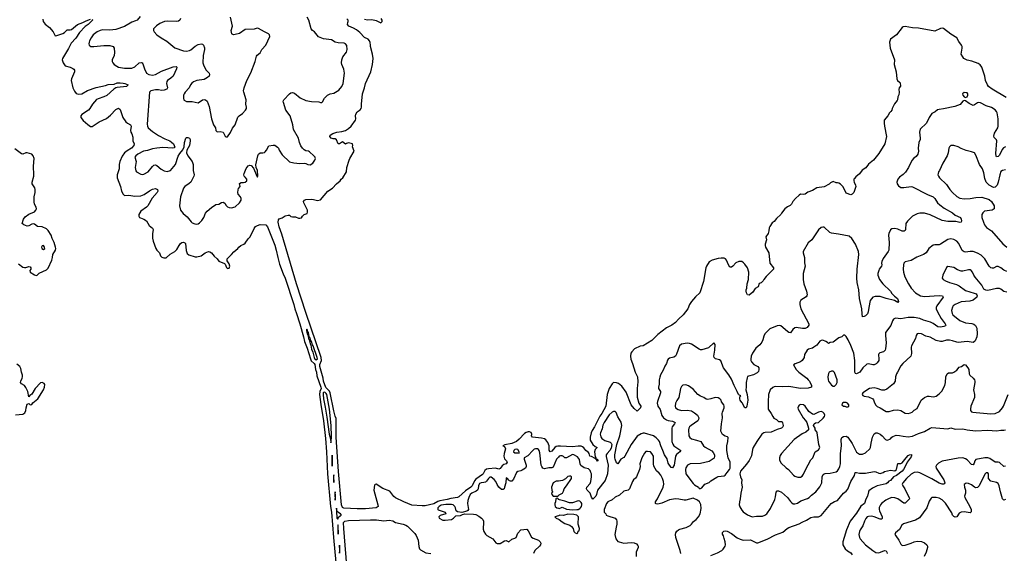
# Model space of a CAD drawing. Header units: inches. Extents: x 1834610 to 2027685, y 642842 to 774116.
# Tile 607 of 632: x 1992687 to 2006055, y 741714 to 748956. Entities that reach past the tile are written whole.
import ezdxf

# ---------------------------------------------------------------- set-up
doc = ezdxf.new("R2010")
doc.units = ezdxf.units.IN
doc.header["$MEASUREMENT"] = 0
doc.layers.add('B9794', color=7, linetype='Continuous')
doc.layers.add('C0704', color=7, linetype='Continuous')

msp = doc.modelspace()

# ---------------------------------------------------------------- linework, layer by layer
at = {"layer": 'B9794', "color": 5}
for points, elevation in [([(1993002, 748962), (1993006, 748930), (1993033, 748893), (1993090, 748850), (1993139, 748790), (1993170, 748739), (1993190, 748740), (1993271, 748769), (1993296, 748784), (1993330, 748816), (1993370, 748816), (1993390, 748825), (1993470, 748892), (1993544, 748916), (1993590, 748939), (1993650, 748963)], 220), ([(1993670, 748962), (1993675, 748955), (1993676, 748950), (1993659, 748930), (1993615, 748890), (1993577, 748863), (1993499, 748781), (1993450, 748703), (1993384, 748636), (1993350, 748565), (1993270, 748430), (1993264, 748410), (1993277, 748370), (1993303, 748330), (1993370, 748312), (1993410, 748295), (1993424, 748284), (1993433, 748270), (1993433, 748250), (1993388, 748152), (1993384, 748130), (1993410, 748030), (1993430, 747986), (1993453, 747953), (1993490, 747943), (1993530, 747948), (1993607, 747993), (1993724, 748036), (1993850, 748061), (1993890, 748075), (1993970, 748083), (1994010, 748097), (1994050, 748100), (1994090, 748096), (1994116, 748090), (1994158, 748070), (1994136, 748050), (1994010, 748036), (1993990, 748030), (1993965, 748015), (1993870, 747927), (1993830, 747907), (1993750, 747884), (1993728, 747872), (1993675, 747810), (1993637, 747750), (1993619, 747730), (1993532, 747670), (1993519, 747650), (1993519, 747630), (1993548, 747588), (1993610, 747532), (1993650, 747507), (1993670, 747508), (1993765, 747570), (1993865, 747615), (1993920, 747660), (1993990, 747735), (1994030, 747755), (1994050, 747738), (1994088, 747630), (1994129, 747569), (1994150, 747551), (1994191, 747530), (1994201, 747510), (1994193, 747450), (1994196, 747430), (1994210, 747405), (1994223, 747363), (1994224, 747310), (1994240, 747270), (1994236, 747250), (1994206, 747210), (1994144, 747176), (1994110, 747151), (1994077, 747103), (1994045, 747030), (1994038, 746990), (1994037, 746930), (1994008, 746850), (1994008, 746810), (1994054, 746690), (1994070, 746630), (1994090, 746588), (1994110, 746570), (1994170, 746576), (1994250, 746560), (1994330, 746563), (1994377, 746583), (1994450, 746635), (1994490, 746657), (1994530, 746664), (1994550, 746657), (1994557, 746650), (1994562, 746630), (1994552, 746610), (1994485, 746535), (1994426, 746430), (1994410, 746412), (1994330, 746355), (1994306, 746310), (1994306, 746290), (1994313, 746273), (1994325, 746265), (1994371, 746250), (1994410, 746225), (1994444, 746164), (1994488, 746128), (1994500, 746110), (1994490, 746050), (1994492, 745990), (1994499, 745950), (1994533, 745850), (1994547, 745827), (1994586, 745790), (1994600, 745750), (1994615, 745735), (1994643, 745723), (1994675, 745725), (1994730, 745772), (1994792, 745808), (1994822, 745838), (1994850, 745892), (1994870, 745919), (1994890, 745933), (1994910, 745936), (1994929, 745929), (1994937, 745917), (1994945, 745825), (1994962, 745782), (1994983, 745763), (1995070, 745739), (1995090, 745738), (1995151, 745749), (1995206, 745790), (1995250, 745808), (1995270, 745806), (1995293, 745790), (1995325, 745745), (1995370, 745711), (1995390, 745680), (1995468, 745648), (1995476, 745636), (1995493, 745593), (1995510, 745577), (1995530, 745584), (1995542, 745610), (1995530, 745644), (1995502, 745682), (1995502, 745710), (1995564, 745770), (1995594, 745806), (1995649, 745850), (1995661, 745870), (1995690, 745891), (1995730, 745907), (1995750, 745921), (1995790, 745981), (1995817, 746010), (1995870, 746121), (1995890, 746147), (1995916, 746164), (1995950, 746176), (1996030, 746171), (1996050, 746143), (1996150, 745894), (1996170, 745830), (1996190, 745730), (1996216, 745636), (1996265, 745505), (1996292, 745450), (1996407, 745090), (1996422, 745030), (1996446, 744970), (1996490, 744827), (1996542, 744650), (1996553, 744590), (1996590, 744498), (1996634, 744354), (1996646, 744326), (1996686, 744290), (1996694, 744274), (1996702, 744210), (1996717, 744170), (1996723, 744123), (1996776, 743970), (1996778, 743950), (1996760, 743910), (1996756, 743870), (1996774, 743734), (1996810, 743512), (1996839, 743270), (1996854, 743090), (1996866, 742790), (1996907, 742350), (1996921, 742270), (1996946, 741930), (1996978, 741590)], 220), ([(1994322, 748998), (1994283, 748950), (1994261, 748939), (1994210, 748923), (1994110, 748863), (1993990, 748824), (1993910, 748813), (1993810, 748816), (1993781, 748810), (1993739, 748790), (1993684, 748750), (1993655, 748710), (1993633, 748670), (1993628, 748650), (1993625, 748630), (1993631, 748610), (1993653, 748593), (1993693, 748593), (1993830, 748607), (1993910, 748607), (1993954, 748594), (1993971, 748570), (1993976, 748510), (1993968, 748470), (1993944, 748410), (1993944, 748390), (1993953, 748370), (1993971, 748350), (1994005, 748325), (1994030, 748312), (1994110, 748300), (1994210, 748296), (1994250, 748314), (1994310, 748369), (1994336, 748376), (1994350, 748372), (1994358, 748358), (1994382, 748290), (1994410, 748230), (1994439, 748210), (1994490, 748202), (1994530, 748212), (1994610, 748256), (1994770, 748315), (1994810, 748322), (1994819, 748310), (1994817, 748290), (1994770, 748190), (1994740, 748160), (1994694, 748130), (1994685, 748115), (1994681, 748090), (1994694, 748030), (1994685, 748015), (1994650, 748000), (1994610, 747994), (1994570, 748004), (1994530, 748005), (1994469, 747991), (1994449, 747970), (1994416, 747536), (1994420, 747510), (1994432, 747490), (1994490, 747438), (1994570, 747384), (1994658, 747338), (1994725, 747310), (1994750, 747293), (1994773, 747270), (1994792, 747228), (1994783, 747217), (1994767, 747213), (1994630, 747220), (1994550, 747214), (1994490, 747204), (1994420, 747180), (1994367, 747170), (1994290, 747130), (1994263, 747110), (1994248, 747090), (1994268, 747030), (1994253, 746950), (1994265, 746905), (1994273, 746893), (1994330, 746859), (1994350, 746855), (1994370, 746858), (1994431, 746889), (1994490, 746963), (1994510, 746980), (1994530, 746984), (1994550, 746977), (1994608, 746928), (1994650, 746905), (1994690, 746897), (1994735, 746910), (1994800, 746990), (1994838, 747102), (1994861, 747139), (1994902, 747190), (1994919, 747230), (1994925, 747290), (1994944, 747350), (1994950, 747356), (1994970, 747356), (1994990, 747346), (1994999, 747330), (1995000, 747310), (1994993, 747250), (1994955, 747185), (1994950, 747150), (1994970, 747106), (1995029, 747029), (1995040, 746990), (1995043, 746910), (1995056, 746850), (1995052, 746830), (1995012, 746750), (1994989, 746731), (1994928, 746692), (1994913, 746670), (1994870, 746550), (1994856, 746430), (1994871, 746370), (1994906, 746326), (1994962, 746282), (1995014, 746214), (1995030, 746200), (1995063, 746184), (1995090, 746182), (1995110, 746187), (1995130, 746200), (1995159, 746230), (1995185, 746270), (1995210, 746331), (1995230, 746359), (1995292, 746408), (1995350, 746446), (1995390, 746451), (1995425, 746475), (1995450, 746481), (1995470, 746466), (1995492, 746432), (1995510, 746414), (1995530, 746405), (1995562, 746402), (1995610, 746418), (1995670, 746472), (1995692, 746508), (1995692, 746530), (1995685, 746550), (1995654, 746590), (1995650, 746610), (1995652, 746648), (1995656, 746664), (1995679, 746690), (1995670, 746731), (1995693, 746747), (1995724, 746744), (1995750, 746750), (1995771, 746770), (1995772, 746792), (1995750, 746819), (1995733, 746830), (1995729, 746850), (1995733, 746870), (1995763, 746937), (1995790, 746971), (1995810, 746981), (1995830, 746977), (1995859, 746939), (1995910, 746821), (1995916, 746824), (1995919, 746830), (1995915, 746910), (1995898, 746950), (1995893, 746987), (1995920, 747110), (1995930, 747131), (1995950, 747150), (1995990, 747150), (1996010, 747154), (1996019, 747161), (1996037, 747183), (1996070, 747245), (1996130, 747255), (1996150, 747251), (1996187, 747227), (1996202, 747210), (1996210, 747185), (1996250, 747121), (1996350, 747027), (1996410, 747011), (1996490, 747002), (1996550, 747010), (1996570, 747006), (1996598, 746990), (1996630, 746987), (1996665, 747010), (1996694, 747050), (1996702, 747070), (1996700, 747080), (1996698, 747090), (1996679, 747110), (1996622, 747162), (1996609, 747170), (1996570, 747178), (1996550, 747189), (1996527, 747210), (1996506, 747246), (1996487, 747290), (1996470, 747350), (1996405, 747465), (1996393, 747530), (1996357, 747650), (1996302, 747730), (1996270, 747830), (1996266, 747850), (1996271, 747870), (1996350, 747950), (1996370, 747963), (1996390, 747968), (1996417, 747957), (1996494, 747894), (1996570, 747858), (1996650, 747844), (1996750, 747839), (1996770, 747831), (1996789, 747831), (1996799, 747841), (1996825, 747890), (1996865, 747930), (1996902, 747950), (1996950, 747957), (1997019, 748001), (1997061, 748050), (1997078, 748090), (1997095, 748230), (1997086, 748286), (1997061, 748350), (1997058, 748370), (1997061, 748410), (1997074, 748450), (1997125, 748515), (1997134, 748550), (1997127, 748607), (1997110, 748629), (1997090, 748638), (1997010, 748642), (1996970, 748650), (1996921, 748681), (1996810, 748698), (1996744, 748724), (1996724, 748744), (1996691, 748791), (1996661, 748810), (1996642, 748830), (1996611, 748950), (1996590, 748989)], 240), ([(1994872, 748970), (1994863, 748950), (1994843, 748937), (1994810, 748930), (1994690, 748937), (1994651, 748930), (1994590, 748902), (1994546, 748874), (1994505, 748830), (1994502, 748810), (1994511, 748790), (1994550, 748751), (1994607, 748710), (1994685, 748665), (1994793, 748573), (1994910, 748534), (1994950, 748529), (1994990, 748536), (1995010, 748547), (1995070, 748598), (1995110, 748621), (1995150, 748630), (1995170, 748623), (1995183, 748610), (1995196, 748576), (1995197, 748550), (1995179, 748470), (1995172, 748370), (1995185, 748330), (1995220, 748270), (1995259, 748230), (1995266, 748210), (1995260, 748190), (1995235, 748170), (1995190, 748146), (1995090, 748130), (1995047, 748113), (1995024, 748096), (1995007, 748073), (1994986, 748030), (1994933, 747970), (1994920, 747950), (1994913, 747930), (1994911, 747890), (1994915, 747870), (1994922, 747862), (1994950, 747847), (1995030, 747846), (1995108, 747828), (1995170, 747868), (1995190, 747873), (1995208, 747868), (1995230, 747851), (1995257, 747777), (1995292, 747610), (1995320, 747530), (1995343, 747490), (1995350, 747450), (1995361, 747441), (1995370, 747435), (1995410, 747439), (1995450, 747431), (1995475, 747376), (1995490, 747364), (1995510, 747368), (1995550, 747425), (1995577, 747483), (1995614, 747530), (1995650, 747631), (1995666, 747650), (1995710, 747681), (1995752, 747728), (1995767, 747750), (1995767, 747770), (1995756, 747810), (1995760, 747870), (1995729, 747970), (1995726, 747990), (1995735, 748030), (1995770, 748131), (1995826, 748234), (1995884, 748390), (1995900, 748460), (1995910, 748475), (1995952, 748508), (1995976, 748550), (1996030, 748610), (1996084, 748730), (1996080, 748750), (1996065, 748765), (1996010, 748790), (1995930, 748838), (1995910, 748842), (1995870, 748827), (1995750, 748824), (1995670, 748770), (1995613, 748753), (1995589, 748750), (1995570, 748758), (1995566, 748766), (1995558, 748810), (1995577, 748870), (1995551, 748990)], 260), ([(2000000, 743168), (1999993, 743167), (1999970, 743161), (1999951, 743149), (1999910, 743099), (1999890, 743090), (1999875, 743115), (1999876, 743170), (1999856, 743216), (1999832, 743252), (1999810, 743267), (1999770, 743278), (1999649, 743289), (1999636, 743310), (1999638, 743330), (1999632, 743352), (1999610, 743363), (1999590, 743362), (1999565, 743355), (1999540, 743340), (1999470, 743262), (1999430, 743230), (1999370, 743204), (1999275, 743185), (1999247, 743173), (1999245, 743170), (1999270, 743164), (1999284, 743130), (1999266, 743070), (1999259, 743030), (1999270, 742994), (1999295, 742970), (1999307, 742950), (1999291, 742930), (1999261, 742919), (1999239, 742901), (1999210, 742863), (1999190, 742856), (1999148, 742868), (1999050, 742862), (1999025, 742855), (1999003, 742837), (1998979, 742790), (1998970, 742781), (1998882, 742718), (1998863, 742697), (1998828, 742630), (1998812, 742610), (1998738, 742562), (1998650, 742482), (1998630, 742471), (1998541, 742459), (1998490, 742444), (1998390, 742425), (1998364, 742416), (1998310, 742385), (1998190, 742358), (1998150, 742356), (1998010, 742368), (1997901, 742410), (1997790, 742467), (1997766, 742486), (1997710, 742556), (1997615, 742595), (1997528, 742652), (1997511, 742649), (1997503, 742637), (1997493, 742570), (1997550, 742370), (1997553, 742350), (1997541, 742339), (1997525, 742330), (1997384, 742316), (1997270, 742316), (1997087, 742327), (1997070, 742336), (1997056, 742370), (1997014, 742826), (1996982, 743290), (1996985, 743545), (1996970, 743574), (1996950, 743645), (1996904, 743890), (1996893, 743913), (1996843, 743963), (1996812, 744048), (1996807, 744090), (1996764, 744250), (1996764, 744276), (1996786, 744330), (1996781, 744370), (1996570, 744983), (1996447, 745370), (1996244, 746044), (1996210, 746143), (1996196, 746210), (1996199, 746241), (1996210, 746255), (1996250, 746267), (1996290, 746295), (1996330, 746304), (1996350, 746301), (1996370, 746285), (1996390, 746278), (1996410, 746281), (1996430, 746278), (1996470, 746264), (1996490, 746263), (1996512, 746268), (1996525, 746290), (1996549, 746310), (1996590, 746326), (1996596, 746344), (1996593, 746370), (1996545, 746470), (1996541, 746490), (1996552, 746508), (1996570, 746516), (1996650, 746518), (1996676, 746516), (1996730, 746501), (1996770, 746511), (1996870, 746630), (1996932, 746668), (1996989, 746730), (1997039, 746770), (1997050, 746791), (1997074, 746810), (1997122, 746890), (1997129, 746950), (1997160, 747050), (1997168, 747072), (1997226, 747170), (1997207, 747230), (1997209, 747250), (1997205, 747270), (1997150, 747283), (1997124, 747276), (1997110, 747267), (1997070, 747297), (1997030, 747269), (1997012, 747272), (1996990, 747325), (1996970, 747339), (1996941, 747341), (1996917, 747350), (1996899, 747370), (1996901, 747390), (1996936, 747410), (1996992, 747430), (1997061, 747439), (1997110, 747452), (1997150, 747477), (1997187, 747510), (1997247, 747590), (1997251, 747610), (1997247, 747650), (1997250, 747674), (1997270, 747706), (1997308, 747732), (1997321, 747750), (1997327, 747770), (1997326, 747810), (1997342, 747950), (1997370, 748030), (1997384, 748090), (1997453, 748247), (1997478, 748350), (1997484, 748430), (1997479, 748490), (1997449, 748590), (1997451, 748611), (1997446, 748646), (1997434, 748670), (1997419, 748690), (1997370, 748715), (1997303, 748783), (1997258, 748818), (1997221, 748841), (1997156, 748870), (1997138, 748890), (1997141, 748919), (1997148, 748930), (1997148, 748950), (1997130, 748968)], 220), ([(1997370, 748961), (1997410, 748955), (1997470, 748957), (1997526, 748946), (1997590, 748914), (1997606, 748930), (1997607, 748950), (1997595, 748970)], 220), ([(1992670, 745643), (1992730, 745598), (1992750, 745591), (1992770, 745593), (1992810, 745608), (1992830, 745600), (1992839, 745590), (1992836, 745570), (1992826, 745550), (1992829, 745530), (1992890, 745491), (1992910, 745486), (1992924, 745490), (1992950, 745515), (1993050, 745562), (1993075, 745585), (1993121, 745690), (1993133, 745730), (1993138, 745770), (1993172, 745828), (1993177, 745850), (1993174, 745870), (1993153, 745933), (1993126, 745986), (1993112, 746032), (1993075, 746095), (1993050, 746118), (1992990, 746145), (1992930, 746150), (1992890, 746179), (1992870, 746183), (1992850, 746179), (1992810, 746159), (1992790, 746154), (1992741, 746170), (1992719, 746190), (1992740, 746250), (1992762, 746278), (1992810, 746315), (1992887, 746350), (1992908, 746370), (1992915, 746390), (1992912, 746410), (1992888, 746450), (1992882, 746482), (1992883, 746550), (1992896, 746610), (1992896, 746650), (1992892, 746672), (1992854, 746730), (1992854, 746750), (1992878, 746830), (1992880, 746850), (1992872, 746970), (1992881, 747070), (1992870, 747109), (1992850, 747129), (1992790, 747147), (1992770, 747149), (1992730, 747130), (1992710, 747134), (1992622, 747202)], 220), ([(1992628, 743592), (1992730, 743604), (1992758, 743622), (1992771, 743650), (1992775, 743690), (1992790, 743736), (1992810, 743745), (1992830, 743727), (1992850, 743735), (1992866, 743754), (1992934, 743810), (1993010, 743930), (1993024, 743970), (1993026, 744006), (1993018, 744018), (1992993, 744033), (1992970, 744026), (1992897, 743950), (1992850, 743873), (1992825, 743855), (1992810, 743835), (1992796, 743910), (1992770, 743963), (1992751, 743991), (1992712, 744012), (1992698, 744030), (1992700, 744050), (1992722, 744090), (1992727, 744110), (1992724, 744130), (1992710, 744170), (1992701, 744221), (1992687, 744247), (1992650, 744281)], 220), ([(2000000, 743019), (1999973, 742990), (1999930, 742884), (1999910, 742875), (1999870, 742873), (1999810, 742859), (1999789, 742869), (1999774, 742890), (1999768, 742908), (1999750, 743078), (1999740, 743110), (1999730, 743122), (1999716, 743130), (1999690, 743132), (1999670, 743125), (1999654, 743110), (1999585, 743035), (1999536, 743010), (1999536, 742990), (1999564, 742910), (1999564, 742890), (1999552, 742868), (1999510, 742840), (1999490, 742832), (1999450, 742825), (1999430, 742811), (1999390, 742718), (1999370, 742693), (1999350, 742692), (1999338, 742698), (1999326, 742706), (1999310, 742729), (1999290, 742736), (1999285, 742670), (1999271, 742609), (1999263, 742590), (1999250, 742579), (1999230, 742580), (1999191, 742611), (1999168, 742648), (1999151, 742690), (1999130, 742714), (1999090, 742745), (1999070, 742745), (1999051, 742730), (1999026, 742694), (1999010, 742681), (1998990, 742674), (1998950, 742670), (1998930, 742660), (1998915, 742630), (1998911, 742590), (1998901, 742570), (1998884, 742556), (1998824, 742530), (1998803, 742510), (1998784, 742470), (1998772, 742430), (1998768, 742388), (1998779, 742310), (1998770, 742294), (1998756, 742284), (1998691, 742269), (1998630, 742277), (1998612, 742292), (1998604, 742330), (1998594, 742350), (1998570, 742370), (1998550, 742375), (1998474, 742374), (1998410, 742366), (1998382, 742350), (1998364, 742330), (1998364, 742310), (1998370, 742303), (1998462, 742270), (1998474, 742250), (1998394, 742226), (1998379, 742210), (1998381, 742190), (1998430, 742164), (1998463, 742163), (1998550, 742174), (1998576, 742190), (1998610, 742223), (1998670, 742227), (1998682, 742230), (1998698, 742242), (1998730, 742249), (1998850, 742244), (1998878, 742238), (1998919, 742219), (1998958, 742190), (1998973, 742173), (1998983, 742150), (1998985, 742110), (1998978, 742070), (1998981, 742041), (1998990, 742011), (1999010, 741975), (1999030, 741955), (1999111, 741910), (1999150, 741856), (1999170, 741845), (1999210, 741845), (1999270, 741883), (1999290, 741885), (1999330, 741871), (1999370, 741906), (1999410, 741917), (1999429, 741930), (1999452, 741988), (1999490, 742030), (1999570, 742039), (1999590, 742019), (1999634, 741934), (1999659, 741919), (1999731, 741890), (1999754, 741870), (1999761, 741850), (1999758, 741830), (1999746, 741810), (1999679, 741750), (1999661, 741710)], 240), ([(2000000, 742693), (1999970, 742691), (1999932, 742668), (1999907, 742610), (1999911, 742571), (1999919, 742550), (1999908, 742530), (1999911, 742510), (1999930, 742491), (1999990, 742491), (2000000, 742499)], 260), ([(2000000, 742449), (1999990, 742462), (1999970, 742458), (1999967, 742453), (1999961, 742410), (1999951, 742390), (1999951, 742370), (1999955, 742350), (1999979, 742330), (2000000, 742325)], 260), ([(2000000, 742224), (1999951, 742210), (1999970, 742191), (2000000, 742178)], 260), ([(1997137, 741430), (1997086, 742050), (1997085, 742130), (1997100, 742150), (1997150, 742158), (1997450, 742170), (1997530, 742168), (1997630, 742153), (1997705, 742165), (1997752, 742152), (1997791, 742130), (1997893, 742110), (1997930, 742097), (1997950, 742083), (1998050, 741982), (1998070, 741955), (1998095, 741890), (1998104, 741804), (1998115, 741775), (1998130, 741760), (1998201, 741721), (1998269, 741709)], 220)]:
    msp.add_lwpolyline(points, dxfattribs=dict(at, elevation=elevation))
at = {"layer": 'B9794', "color": 5, "elevation": 240}
for points in [[(1993010, 745889), (1992990, 745888), (1992985, 745870), (1992988, 745850), (1993010, 745836), (1993029, 745850), (1993024, 745870)], [(1996585, 744754), (1996581, 744750), (1996581, 744739), (1996589, 744691), (1996605, 744665), (1996610, 744626), (1996617, 744617), (1996630, 744556), (1996639, 744539), (1996650, 744482), (1996665, 744445), (1996684, 744370), (1996690, 744357), (1996710, 744338), (1996730, 744347), (1996726, 744370), (1996670, 744531), (1996662, 744542), (1996650, 744590), (1996641, 744601), (1996630, 744637), (1996622, 744642), (1996616, 744656), (1996610, 744711), (1996601, 744721), (1996590, 744753)], [(1996830, 743902), (1996810, 743895), (1996808, 743890), (1996805, 743870), (1996810, 743810), (1996835, 743695), (1996859, 743559), (1996890, 743331), (1996905, 743265), (1996910, 743211), (1996915, 743230), (1996919, 743301), (1996914, 743446), (1996891, 743669), (1996856, 743870), (1996850, 743884)], [(1996930, 743046), (1996927, 742993), (1996930, 742894)], [(1999430, 743126), (1999410, 743121), (1999394, 743110), (1999391, 743090), (1999410, 743079), (1999450, 743076), (1999466, 743074), (1999469, 743090), (1999450, 743122)], [(1996950, 742778), (1996947, 742753), (1996950, 742674)], [(1996970, 742548), (1996965, 742515), (1996970, 742434), (1996973, 742487)], [(1996990, 742328), (1996989, 742271), (1996994, 742206), (1996991, 742191), (1997001, 742181), (1997010, 742181), (1997017, 742203), (1997037, 742223), (1997058, 742230), (1997044, 742250), (1997021, 742261), (1997010, 742274), (1996999, 742279), (1996993, 742293)], [(1997010, 742102), (1997005, 742090), (1997010, 741974)], [(1997030, 741826), (1997030, 741714), (1997035, 741750)]]:
    msp.add_lwpolyline(points, close=True, dxfattribs=at)
at = {"layer": 'C0704', "color": 5}
for points, elevation in [([(2006080, 747900), (2005890, 748011), (2005842, 748050), (2005828, 748070), (2005801, 748130), (2005792, 748190), (2005750, 748310), (2005725, 748345), (2005701, 748361), (2005613, 748393), (2005550, 748407), (2005506, 748430), (2005490, 748450), (2005470, 748490), (2005482, 748570), (2005482, 748590), (2005476, 748610), (2005439, 748659), (2005409, 748710), (2005330, 748758), (2005230, 748838), (2005210, 748840), (2005190, 748835), (2005110, 748802), (2004890, 748842), (2004810, 748846), (2004710, 748862), (2004682, 748858), (2004669, 748851), (2004590, 748750), (2004511, 748690), (2004494, 748650), (2004504, 748570), (2004563, 748410), (2004559, 748350), (2004587, 748250), (2004594, 748154), (2004605, 748130), (2004632, 748110), (2004639, 748099), (2004645, 748055), (2004627, 748030), (2004621, 748010), (2004626, 747970), (2004624, 747936), (2004611, 747909), (2004607, 747870), (2004602, 747858), (2004564, 747816), (2004531, 747750), (2004528, 747730), (2004516, 747710), (2004495, 747690), (2004474, 747650), (2004426, 747590), (2004424, 747550), (2004428, 747510), (2004457, 747370), (2004433, 747270), (2004350, 747139), (2004279, 747050), (2004210, 746995), (2004176, 746944), (2004126, 746914), (2004090, 746863), (2004038, 746822), (2004019, 746801), (2004014, 746790), (2004013, 746770), (2004017, 746750), (2004036, 746710), (2004038, 746690), (2004010, 746609), (2003990, 746589), (2003970, 746579), (2003910, 746602), (2003866, 746686), (2003830, 746722), (2003810, 746735), (2003790, 746742), (2003770, 746742), (2003730, 746758), (2003697, 746743), (2003677, 746723), (2003610, 746688), (2003510, 746674), (2003450, 746637), (2003386, 746614), (2003350, 746589), (2003330, 746584), (2003290, 746586), (2003270, 746576), (2003219, 746530), (2003185, 746490), (2003166, 746450), (2003148, 746432), (2003110, 746416), (2003073, 746387), (2003031, 746330), (2003021, 746310), (2002962, 746258), (2002930, 746219), (2002903, 746197), (2002870, 746149), (2002862, 746130), (2002858, 746090), (2002848, 746052), (2002818, 746010), (2002825, 745970), (2002809, 745911), (2002809, 745890), (2002813, 745870), (2002856, 745790), (2002870, 745650), (2002919, 745590), (2002919, 745570), (2002823, 745470), (2002791, 745430), (2002782, 745410), (2002755, 745385), (2002725, 745375), (2002711, 745329), (2002671, 745309), (2002641, 745259), (2002590, 745215), (2002570, 745222), (2002553, 745250), (2002550, 745270), (2002550, 745290), (2002558, 745310), (2002565, 745370), (2002580, 745430), (2002585, 745530), (2002566, 745586), (2002530, 745639), (2002514, 745654), (2002490, 745672), (2002450, 745674), (2002410, 745654), (2002370, 745612), (2002350, 745599), (2002330, 745599), (2002310, 745629), (2002285, 745690), (2002269, 745709), (2002250, 745718), (2002210, 745721), (2002170, 745714), (2002090, 745690), (2002050, 745670), (2002010, 745610), (2002004, 745590), (2001970, 745402), (2001921, 745250), (2001864, 745196), (2001809, 745131), (2001783, 745090), (2001756, 745030), (2001695, 744950), (2001630, 744890), (2001590, 744844), (2001543, 744810), (2001470, 744774), (2001408, 744730), (2001350, 744682), (2001270, 744602), (2001151, 744530), (2001110, 744523), (2001034, 744490), (2000996, 744450), (2000986, 744430), (2000978, 744390), (2000983, 744350), (2001008, 744288), (2001042, 744170), (2001073, 744110), (2001078, 744042), (2001070, 743950), (2001072, 743832), (2001093, 743753), (2001121, 743710), (2001116, 743690), (2001086, 743654), (2001070, 743642), (2001030, 743679), (2000988, 743730), (2000922, 743902), (2000863, 743983), (2000818, 744018), (2000790, 744029), (2000749, 744031), (2000730, 744015), (2000690, 743950), (2000662, 743870), (2000644, 743710), (2000590, 743611), (2000565, 743575), (2000491, 743429), (2000461, 743379), (2000447, 743350), (2000433, 743290), (2000433, 743250), (2000468, 743188), (2000502, 743162), (2000528, 743150), (2000499, 743121), (2000489, 743090), (2000502, 743022), (2000511, 743009), (2000513, 742993), (2000530, 742990), (2000534, 742970), (2000530, 742964), (2000523, 742977), (2000528, 742988), (2000516, 742984), (2000504, 742996), (2000508, 743008), (2000498, 743002), (2000450, 743027), (2000427, 743030), (2000418, 743070), (2000410, 743082), (2000374, 743110), (2000347, 743147), (2000330, 743160), (2000310, 743166), (2000270, 743168), (2000190, 743160), (2000110, 743161), (2000030, 743169), (2000000, 743168)], 220), ([(2006070, 747231), (2006045, 747215), (2006027, 747193), (2005990, 747119), (2005970, 747099), (2005950, 747096), (2005943, 747110), (2005938, 747138), (2005953, 747310), (2005947, 747327), (2005918, 747358), (2005914, 747374), (2005923, 747418), (2005966, 747490), (2005971, 747510), (2005972, 747610), (2005960, 747690), (2005950, 747712), (2005931, 747731), (2005882, 747762), (2005807, 747787), (2005730, 747829), (2005710, 747832), (2005690, 747827), (2005650, 747799), (2005630, 747793), (2005577, 747817), (2005530, 747854), (2005510, 747857), (2005490, 747849), (2005455, 747805), (2005382, 747778), (2005230, 747744), (2005170, 747738), (2005148, 747732), (2005115, 747705), (2005070, 747681), (2005036, 747630), (2004999, 747550), (2004913, 747470), (2004903, 747430), (2004914, 747350), (2004913, 747330), (2004894, 747290), (2004887, 747213), (2004888, 747170), (2004879, 747130), (2004860, 747100), (2004821, 747070), (2004806, 747050), (2004771, 746990), (2004753, 746950), (2004712, 746888), (2004683, 746857), (2004630, 746818), (2004608, 746792), (2004597, 746750), (2004600, 746730), (2004619, 746699), (2004650, 746680), (2004690, 746678), (2004790, 746692), (2004810, 746689), (2005010, 746583), (2005090, 746551), (2005110, 746530), (2005149, 746470), (2005181, 746441), (2005238, 746398), (2005350, 746334), (2005390, 746303), (2005459, 746270), (2005471, 746250), (2005475, 746225), (2005470, 746208), (2005450, 746204), (2005395, 746215), (2005290, 746219), (2005210, 746232), (2005047, 746307), (2004970, 746330), (2004908, 746332), (2004870, 746322), (2004809, 746291), (2004739, 746221), (2004720, 746190), (2004713, 746107), (2004707, 746093), (2004696, 746084), (2004670, 746086), (2004610, 746113), (2004570, 746123), (2004530, 746118), (2004510, 746103), (2004488, 746052), (2004483, 746030), (2004490, 745930), (2004487, 745830), (2004478, 745810), (2004410, 745713), (2004390, 745673), (2004388, 745650), (2004394, 745630), (2004389, 745611), (2004357, 745570), (2004350, 745553), (2004339, 745510), (2004339, 745490), (2004362, 745430), (2004407, 745370), (2004510, 745273), (2004530, 745241), (2004562, 745202), (2004604, 745170), (2004616, 745144), (2004617, 745130), (2004610, 745119), (2004565, 745145), (2004450, 745173), (2004370, 745200), (2004301, 745199), (2004270, 745190), (2004250, 745169), (2004235, 745145), (2004214, 745050), (2004207, 744990), (2004196, 744964), (2004170, 744936), (2004150, 744926), (2004130, 744924), (2004123, 744963), (2004121, 745030), (2004089, 745170), (2004079, 745290), (2004058, 745390), (2004052, 745448), (2004059, 745570), (2004082, 745770), (2004074, 745810), (2004034, 745910), (2003987, 745987), (2003950, 746019), (2003806, 746046), (2003710, 746058), (2003688, 746068), (2003610, 746138), (2003590, 746142), (2003570, 746137), (2003534, 746106), (2003441, 745970), (2003394, 745926), (2003326, 745810), (2003326, 745790), (2003343, 745730), (2003344, 745656), (2003351, 745610), (2003324, 745510), (2003322, 745430), (2003333, 745370), (2003371, 745270), (2003378, 745222), (2003376, 745210), (2003366, 745194), (2003292, 745148), (2003280, 745120), (2003278, 745090), (2003294, 745030), (2003401, 744830), (2003403, 744810), (2003380, 744780), (2003350, 744766), (2003314, 744766), (2003230, 744780), (2003210, 744774), (2003184, 744750), (2003150, 744704), (2003130, 744709), (2003110, 744722), (2003021, 744801), (2003005, 744805), (2002970, 744803), (2002870, 744759), (2002805, 744690), (2002790, 744662), (2002777, 744610), (2002763, 744577), (2002735, 744545), (2002683, 744497), (2002634, 744430), (2002619, 744390), (2002612, 744350), (2002614, 744330), (2002623, 744310), (2002656, 744276), (2002708, 744248), (2002723, 744230), (2002722, 744210), (2002717, 744183), (2002710, 744170), (2002699, 744161), (2002650, 744137), (2002581, 744119), (2002568, 744112), (2002563, 744097), (2002552, 744030), (2002551, 743970), (2002544, 743930), (2002562, 743870), (2002573, 743790), (2002559, 743710), (2002550, 743689), (2002530, 743689), (2002497, 743757), (2002490, 743759), (2002467, 743790), (2002462, 743810), (2002465, 743835), (2002477, 743850), (2002450, 743863), (2002446, 743870), (2002430, 743910), (2002386, 743990), (2002350, 744079), (2002317, 744137), (2002241, 744230), (2002204, 744324), (2002190, 744339), (2002135, 744355), (2002117, 744370), (2002113, 744390), (2002126, 744470), (2002129, 744549), (2002110, 744568), (2002039, 744501), (2001950, 744476), (2001930, 744476), (2001910, 744484), (2001810, 744550), (2001781, 744561), (2001750, 744564), (2001670, 744552), (2001645, 744530), (2001605, 744415), (2001592, 744388), (2001570, 744376), (2001510, 744362), (2001491, 744350), (2001483, 744337), (2001468, 744290), (2001446, 744254), (2001423, 744197), (2001386, 744134), (2001376, 744104), (2001370, 744070), (2001370, 744010), (2001359, 743970), (2001361, 743950), (2001387, 743910), (2001388, 743890), (2001345, 743775), (2001341, 743750), (2001353, 743710), (2001383, 743663), (2001405, 743585), (2001428, 743550), (2001470, 743523), (2001490, 743517), (2001550, 743509), (2001584, 743490), (2001577, 743470), (2001546, 743430), (2001539, 743410), (2001542, 743230), (2001554, 743194), (2001570, 743174), (2001661, 743110), (2001648, 743090), (2001605, 743055), (2001590, 743030), (2001571, 742910), (2001550, 742875), (2001530, 742879), (2001490, 742936), (2001477, 742997), (2001442, 743050), (2001420, 743110), (2001390, 743170), (2001372, 743230), (2001359, 743250), (2001330, 743281), (2001290, 743309), (2001170, 743345), (2001150, 743345), (2001124, 743336), (2001070, 743302), (2000990, 743188), (2000903, 743030), (2000890, 743016), (2000850, 742990), (2000810, 742929), (2000790, 742941), (2000770, 742990), (2000766, 743010), (2000768, 743050), (2000796, 743190), (2000836, 743310), (2000862, 743450), (2000853, 743493), (2000810, 743567), (2000785, 743625), (2000770, 743640), (2000750, 743639), (2000730, 743627), (2000689, 743591), (2000622, 743490), (2000606, 743454), (2000597, 743403), (2000573, 743350), (2000568, 743330), (2000576, 743296), (2000591, 743270), (2000630, 743245), (2000702, 743222), (2000718, 743210), (2000727, 743190), (2000718, 743142), (2000699, 743110), (2000662, 743070), (2000651, 743049), (2000650, 743026), (2000677, 742910), (2000668, 742790), (2000638, 742702), (2000533, 742570), (2000520, 742510), (2000511, 742490), (2000470, 742449), (2000450, 742476), (2000431, 742531), (2000393, 742570), (2000382, 742590), (2000387, 742610), (2000430, 742661), (2000443, 742690), (2000449, 742750), (2000448, 742790), (2000441, 742810), (2000430, 742837), (2000410, 742861), (2000370, 742867), (2000350, 742875), (2000307, 742907), (2000297, 742930), (2000286, 742986), (2000261, 743021), (2000210, 743050), (2000190, 743053), (2000110, 743009), (2000090, 743010), (2000070, 743028), (2000050, 743038), (2000030, 743038), (2000010, 743030), (2000000, 743019)], 240), ([(2006070, 746917), (2006030, 746911), (2006010, 746894), (2005993, 746850), (2005970, 746750), (2005956, 746710), (2005930, 746681), (2005910, 746679), (2005850, 746712), (2005810, 746750), (2005790, 746799), (2005776, 746876), (2005757, 746930), (2005718, 746990), (2005670, 747117), (2005650, 747149), (2005610, 747164), (2005539, 747179), (2005470, 747207), (2005429, 747230), (2005370, 747249), (2005330, 747247), (2005311, 747230), (2005302, 747210), (2005294, 747150), (2005279, 747110), (2005220, 747010), (2005175, 746910), (2005162, 746890), (2005155, 746870), (2005154, 746850), (2005162, 746830), (2005176, 746810), (2005270, 746720), (2005316, 746650), (2005350, 746610), (2005410, 746557), (2005450, 746533), (2005510, 746525), (2005590, 746528), (2005670, 746542), (2005750, 746545), (2005850, 746516), (2005881, 746490), (2005918, 746430), (2005916, 746390), (2005888, 746372), (2005785, 746355), (2005764, 746336), (2005750, 746310), (2005749, 746270), (2005774, 746210), (2005785, 746170), (2005814, 746134), (2005883, 746090), (2006036, 745916), (2006090, 745870)], 260), ([(2006090, 745536), (2006050, 745558), (2006010, 745588), (2005970, 745606), (2005950, 745604), (2005910, 745585), (2005890, 745583), (2005870, 745588), (2005850, 745610), (2005790, 745710), (2005739, 745759), (2005689, 745789), (2005630, 745809), (2005590, 745811), (2005530, 745800), (2005510, 745803), (2005485, 745825), (2005438, 745918), (2005411, 745950), (2005370, 745971), (2005330, 745982), (2005290, 745973), (2005190, 745910), (2005170, 745902), (2005150, 745898), (2005110, 745902), (2005090, 745897), (2005028, 745852), (2004992, 745790), (2004960, 745770), (2004866, 745734), (2004790, 745688), (2004710, 745670), (2004692, 745650), (2004685, 745630), (2004681, 745570), (2004685, 745530), (2004705, 745465), (2004754, 745370), (2004790, 745312), (2004850, 745250), (2004870, 745234), (2004918, 745210), (2004970, 745198), (2005170, 745214), (2005216, 745210), (2005223, 745190), (2005138, 745070), (2005131, 745050), (2005132, 745030), (2005149, 744989), (2005199, 744899), (2005253, 744830), (2005262, 744810), (2005257, 744803), (2005236, 744790), (2005190, 744781), (2005151, 744789), (2005091, 744831), (2005051, 744851), (2004959, 744879), (2004910, 744899), (2004830, 744913), (2004750, 744913), (2004650, 744895), (2004577, 744903), (2004550, 744892), (2004537, 744870), (2004515, 744805), (2004444, 744710), (2004440, 744670), (2004449, 744570), (2004443, 744490), (2004437, 744470), (2004414, 744446), (2004367, 744433), (2004350, 744421), (2004345, 744410), (2004353, 744350), (2004350, 744330), (2004330, 744297), (2004316, 744284), (2004289, 744271), (2004270, 744270), (2004210, 744284), (2004190, 744281), (2004133, 744230), (2004092, 744170), (2004050, 744149), (2004035, 744155), (2004025, 744170), (2004027, 744330), (2004012, 744430), (2003972, 744532), (2003936, 744610), (2003910, 744656), (2003890, 744672), (2003870, 744672), (2003850, 744653), (2003810, 744638), (2003730, 744578), (2003690, 744575), (2003670, 744563), (2003656, 744576), (2003630, 744590), (2003590, 744604), (2003570, 744602), (2003550, 744592), (2003510, 744539), (2003471, 744509), (2003450, 744497), (2003397, 744483), (2003377, 744470), (2003343, 744410), (2003336, 744370), (2003310, 744330), (2003287, 744310), (2003216, 744284), (2003191, 744270), (2003230, 744210), (2003265, 744170), (2003372, 744090), (2003393, 744070), (2003408, 744050), (2003436, 743990), (2003439, 743970), (2003390, 743956), (2003290, 743950), (2003130, 743978), (2003050, 743971), (2002950, 743976), (2002930, 743974), (2002910, 743964), (2002875, 743930), (2002854, 743870), (2002847, 743770), (2002850, 743670), (2002890, 743610), (2002910, 743570), (2002928, 743548), (2002960, 743530), (2002990, 743504), (2003030, 743503), (2003037, 743497), (2003044, 743484), (2003053, 743450), (2003049, 743430), (2003030, 743410), (2002970, 743394), (2002890, 743356), (2002808, 743352), (2002790, 743347), (2002764, 743330), (2002695, 743230), (2002647, 743150), (2002637, 743123), (2002622, 743038), (2002590, 742973), (2002555, 742925), (2002471, 742830), (2002464, 742790), (2002473, 742750), (2002490, 742710), (2002488, 742670), (2002496, 742610), (2002476, 742530), (2002468, 742452), (2002458, 742410), (2002456, 742370), (2002464, 742344), (2002490, 742299), (2002510, 742276), (2002570, 742236), (2002630, 742208), (2002690, 742216), (2002770, 742218), (2002805, 742230), (2002829, 742250), (2002880, 742320), (2002938, 742442), (2002950, 742481), (2002959, 742541), (2002970, 742561), (2002990, 742562), (2003030, 742541), (2003110, 742470), (2003150, 742416), (2003170, 742398), (2003190, 742387), (2003210, 742385), (2003246, 742394), (2003294, 742426), (2003382, 742458), (2003407, 742473), (2003436, 742504), (2003496, 742550), (2003550, 742616), (2003576, 742670), (2003583, 742750), (2003597, 742783), (2003608, 742792), (2003624, 742796), (2003690, 742802), (2003770, 742821), (2003790, 742835), (2003810, 742859), (2003823, 742890), (2003830, 742930), (2003833, 743070), (2003844, 743170), (2003842, 743258), (2003850, 743285), (2003870, 743301), (2003910, 743304), (2003930, 743288), (2003990, 743206), (2004033, 743113), (2004050, 743086), (2004090, 743059), (2004130, 743057), (2004170, 743075), (2004229, 743130), (2004238, 743150), (2004247, 743210), (2004266, 743290), (2004290, 743333), (2004310, 743348), (2004330, 743348), (2004370, 743330), (2004396, 743310), (2004440, 743260), (2004450, 743252), (2004470, 743249), (2004510, 743269), (2004528, 743290), (2004541, 743299), (2004562, 743310), (2004585, 743315), (2004630, 743314), (2004683, 743303), (2004750, 743296), (2004810, 743304), (2004890, 743339), (2004970, 743367), (2005050, 743414), (2005070, 743420), (2005290, 743404), (2005330, 743416), (2005390, 743397), (2005490, 743401), (2005550, 743387), (2005665, 743375), (2005830, 743383), (2005950, 743374), (2006010, 743385), (2006050, 743383), (2006070, 743388)], 260), ([(2006090, 745256), (2006050, 745265), (2006010, 745297), (2005990, 745306), (2005950, 745307), (2005830, 745280), (2005803, 745283), (2005779, 745299), (2005750, 745354), (2005660, 745460), (2005640, 745490), (2005622, 745530), (2005606, 745550), (2005590, 745559), (2005570, 745560), (2005490, 745543), (2005470, 745543), (2005420, 745560), (2005370, 745591), (2005290, 745607), (2005269, 745591), (2005221, 745490), (2005213, 745450), (2005227, 745430), (2005255, 745410), (2005310, 745388), (2005404, 745364), (2005442, 745342), (2005530, 745279), (2005646, 745246), (2005674, 745234), (2005683, 745223), (2005688, 745210), (2005682, 745190), (2005633, 745147), (2005586, 745134), (2005470, 745127), (2005386, 745090), (2005362, 745070), (2005350, 745052), (2005339, 745010), (2005346, 744970), (2005356, 744950), (2005450, 744875), (2005530, 744842), (2005614, 744834), (2005643, 744823), (2005664, 744804), (2005683, 744770), (2005685, 744690), (2005680, 744650), (2005661, 744599), (2005650, 744586), (2005630, 744575), (2005550, 744590), (2005430, 744576), (2005410, 744578), (2005350, 744599), (2005310, 744607), (2005270, 744604), (2005210, 744587), (2005190, 744587), (2005130, 744600), (2005050, 744645), (2004990, 744660), (2004930, 744691), (2004890, 744699), (2004870, 744694), (2004858, 744670), (2004850, 744630), (2004794, 744530), (2004790, 744510), (2004794, 744426), (2004785, 744390), (2004678, 744290), (2004650, 744257), (2004607, 744173), (2004590, 744150), (2004579, 744110), (2004573, 744050), (2004550, 744012), (2004459, 743941), (2004428, 743928), (2004390, 743926), (2004330, 743950), (2004290, 743959), (2004225, 743950), (2004136, 743890), (2004125, 743870), (2004135, 743855), (2004150, 743846), (2004210, 743836), (2004268, 743808), (2004278, 743798), (2004286, 743770), (2004306, 743730), (2004330, 743704), (2004370, 743688), (2004450, 743640), (2004490, 743638), (2004550, 743658), (2004610, 743660), (2004652, 743652), (2004710, 743617), (2004750, 743610), (2004781, 743619), (2004802, 743630), (2004830, 743658), (2004870, 743679), (2004928, 743790), (2004970, 743829), (2005014, 743846), (2005033, 743847), (2005090, 743838), (2005110, 743840), (2005130, 743848), (2005170, 743879), (2005205, 743915), (2005248, 743990), (2005257, 744030), (2005261, 744110), (2005279, 744150), (2005297, 744163), (2005350, 744165), (2005370, 744173), (2005410, 744201), (2005441, 744239), (2005472, 744250), (2005510, 744276), (2005530, 744270), (2005562, 744230), (2005573, 744210), (2005578, 744150), (2005585, 744130), (2005634, 744090), (2005649, 744070), (2005654, 744050), (2005655, 744030), (2005636, 743930), (2005649, 743870), (2005649, 743830), (2005602, 743710), (2005596, 743670), (2005597, 743650), (2005610, 743635), (2005627, 743627), (2005673, 743626), (2005870, 743606), (2005929, 743610), (2005990, 743638), (2006030, 743688), (2006042, 743710), (2006108, 743870)], 280), ([(2001662, 741710), (2001654, 741750), (2001595, 741930), (2001590, 741970), (2001593, 741990), (2001607, 742013), (2001630, 742034), (2001650, 742043), (2001735, 742065), (2001789, 742091), (2001810, 742111), (2001834, 742146), (2001870, 742171), (2001903, 742210), (2001924, 742250), (2001937, 742323), (2001934, 742374), (2001917, 742410), (2001890, 742433), (2001830, 742462), (2001730, 742436), (2001710, 742435), (2001638, 742450), (2001590, 742454), (2001510, 742437), (2001405, 742395), (2001350, 742381), (2001330, 742383), (2001317, 742390), (2001318, 742410), (2001347, 742453), (2001422, 742610), (2001431, 742650), (2001429, 742689), (2001414, 742730), (2001390, 742775), (2001370, 742800), (2001334, 742834), (2001298, 742898), (2001290, 742930), (2001294, 742990), (2001291, 743030), (2001271, 743070), (2001250, 743090), (2001210, 743096), (2001190, 743093), (2001170, 743074), (2001134, 743010), (2001106, 742930), (2001109, 742890), (2001103, 742850), (2001061, 742750), (2001048, 742732), (2001019, 742710), (2001006, 742690), (2000967, 742590), (2000948, 742572), (2000890, 742555), (2000830, 742501), (2000770, 742476), (2000730, 742441), (2000670, 742413), (2000652, 742390), (2000623, 742310), (2000624, 742270), (2000643, 742250), (2000651, 742230), (2000670, 742221), (2000770, 742190), (2000790, 742170), (2000796, 742150), (2000796, 742110), (2000783, 742070), (2000769, 741970), (2000779, 741910), (2000792, 741890), (2000810, 741874), (2000827, 741867), (2000890, 741853), (2000990, 741858), (2001030, 741855), (2001060, 741840), (2001080, 741820), (2001084, 741810), (2001084, 741790), (2001058, 741730), (2001057, 741670)], 260), ([(2002070, 741682), (2002161, 741719), (2002218, 741750), (2002240, 741770), (2002266, 741810), (2002270, 741830), (2002265, 741870), (2002253, 741913), (2002241, 741950), (2002228, 741972), (2002230, 741998), (2002247, 742013), (2002270, 742019), (2002290, 742015), (2002350, 741981), (2002430, 741924), (2002470, 741904), (2002510, 741892), (2002610, 741895), (2002690, 741855), (2002710, 741856), (2002836, 741904), (2002950, 741962), (2003050, 742002), (2003107, 742050), (2003130, 742064), (2003270, 742114), (2003310, 742137), (2003370, 742162), (2003430, 742198), (2003470, 742209), (2003530, 742210), (2003570, 742226), (2003706, 742390), (2003750, 742417), (2003790, 742432), (2003870, 742528), (2003910, 742557), (2003930, 742586), (2003971, 742690), (2004021, 742770), (2004032, 742808), (2004050, 742810), (2004090, 742802), (2004170, 742801), (2004290, 742823), (2004310, 742820), (2004350, 742800), (2004370, 742797), (2004411, 742809), (2004430, 742822), (2004510, 742842), (2004570, 742835), (2004590, 742852), (2004610, 742934), (2004650, 742932), (2004670, 742943), (2004721, 743010), (2004750, 743039), (2004770, 743052), (2004793, 743053), (2004795, 743035), (2004790, 743021), (2004735, 742950), (2004711, 742890), (2004687, 742850), (2004668, 742830), (2004590, 742770), (2004550, 742752), (2004510, 742701), (2004488, 742692), (2004470, 742669), (2004450, 742655), (2004329, 742631), (2004264, 742596), (2004217, 742563), (2004210, 742548), (2004197, 742490), (2004174, 742446), (2004155, 742390), (2004106, 742354), (2004050, 742257), (2003963, 742150), (2003911, 742030), (2003879, 741930), (2003863, 741870), (2003862, 741830), (2003893, 741773), (2003925, 741745), (2003970, 741719), (2003990, 741691)], 240), ([(2006070, 742896), (2006050, 742893), (2005990, 742947), (2005970, 742952), (2005930, 742950), (2005858, 742998), (2005830, 743008), (2005790, 743010), (2005670, 742985), (2005655, 742970), (2005644, 742936), (2005630, 742915), (2005610, 742920), (2005550, 742983), (2005530, 742996), (2005490, 743007), (2005430, 743005), (2005210, 742966), (2005162, 742938), (2005135, 742910), (2005126, 742890), (2005130, 742870), (2005234, 742710), (2005248, 742672), (2005242, 742658), (2005229, 742651), (2005210, 742652), (2005170, 742666), (2005070, 742724), (2004910, 742804), (2004870, 742815), (2004830, 742812), (2004790, 742789), (2004725, 742730), (2004677, 742670), (2004669, 742651), (2004678, 742630), (2004706, 742590), (2004721, 742550), (2004765, 742470), (2004768, 742452), (2004710, 742393), (2004690, 742394), (2004611, 742451), (2004570, 742467), (2004530, 742470), (2004490, 742459), (2004445, 742435), (2004389, 742391), (2004372, 742370), (2004357, 742337), (2004355, 742310), (2004360, 742290), (2004395, 742210), (2004396, 742190), (2004390, 742179), (2004370, 742175), (2004290, 742208), (2004250, 742219), (2004210, 742215), (2004193, 742207), (2004173, 742187), (2004156, 742150), (2004135, 742085), (2004096, 742030), (2004087, 742010), (2004080, 741970), (2004089, 741930), (2004100, 741910), (2004170, 741829), (2004270, 741750), (2004310, 741725), (2004350, 741722), (2004373, 741727), (2004430, 741752), (2004450, 741748), (2004460, 741730), (2004464, 741710)], 260), ([(2000000, 742499), (2000010, 742506), (2000055, 742530), (2000070, 742557), (2000080, 742590), (2000112, 742630), (2000179, 742730), (2000179, 742750), (2000170, 742759), (2000150, 742762), (2000130, 742754), (2000098, 742722), (2000058, 742702), (2000030, 742695), (2000000, 742693)], 260), ([(2006070, 742444), (2006050, 742434), (2006030, 742455), (2006003, 742550), (2005987, 742630), (2005978, 742650), (2005970, 742661), (2005950, 742673), (2005870, 742691), (2005839, 742730), (2005841, 742790), (2005830, 742804), (2005810, 742807), (2005790, 742789), (2005713, 742627), (2005690, 742606), (2005670, 742603), (2005650, 742610), (2005610, 742641), (2005570, 742661), (2005536, 742664), (2005511, 742649), (2005516, 742610), (2005530, 742570), (2005527, 742530), (2005513, 742490), (2005518, 742470), (2005588, 742350), (2005603, 742310), (2005604, 742276), (2005590, 742261), (2005510, 742277), (2005467, 742273), (2005442, 742258), (2005410, 742210), (2005390, 742206), (2005370, 742213), (2005353, 742230), (2005342, 742262), (2005256, 742396), (2005210, 742440), (2005170, 742460), (2005131, 742471), (2005070, 742469), (2005060, 742460), (2005037, 742423), (2005005, 742330), (2004904, 742196), (2004850, 742162), (2004686, 742114), (2004665, 742095), (2004630, 742035), (2004578, 741990), (2004570, 741970), (2004580, 741950), (2004625, 741890), (2004650, 741836), (2004670, 741821), (2004710, 741826), (2004790, 741851), (2004830, 741870), (2004870, 741878), (2004930, 741872), (2004970, 741855), (2005001, 741830), (2005011, 741810), (2005012, 741790), (2004993, 741727), (2004968, 741670)], 280), ([(2000000, 742325), (2000010, 742323), (2000036, 742330), (2000050, 742339), (2000110, 742314), (2000190, 742305), (2000250, 742307), (2000270, 742310), (2000290, 742320), (2000302, 742330), (2000314, 742350), (2000319, 742370), (2000318, 742390), (2000310, 742405), (2000290, 742421), (2000270, 742426), (2000190, 742399), (2000150, 742398), (2000090, 742419), (2000017, 742437), (2000004, 742444), (2000000, 742449)], 260), ([(2000000, 742178), (2000010, 742174), (2000050, 742140), (2000090, 742116), (2000154, 742094), (2000178, 742078), (2000201, 742050), (2000212, 742010), (2000230, 741992), (2000250, 741982), (2000266, 741990), (2000270, 742014), (2000282, 742018), (2000288, 742050), (2000269, 742109), (2000274, 742210), (2000252, 742230), (2000210, 742241), (2000130, 742244), (2000070, 742226), (2000022, 742230), (2000000, 742224)], 260)]:
    msp.add_lwpolyline(points, dxfattribs=dict(at, elevation=elevation))
for points, elevation in [([(2005510, 747969), (2005486, 747950), (2005491, 747930), (2005510, 747911), (2005530, 747901), (2005550, 747911), (2005559, 747930), (2005561, 747950), (2005550, 747964)], 240), ([(2003730, 744185), (2003710, 744185), (2003678, 744170), (2003666, 744154), (2003659, 744110), (2003665, 744070), (2003670, 744050), (2003710, 743996), (2003730, 743982), (2003750, 743981), (2003770, 744003), (2003784, 744030), (2003784, 744070), (2003750, 744169)], 280), ([(2001730, 744001), (2001690, 743997), (2001670, 743977), (2001659, 743950), (2001638, 743830), (2001610, 743789), (2001590, 743749), (2001584, 743710), (2001592, 743690), (2001625, 743665), (2001670, 743653), (2001750, 743656), (2001810, 743646), (2001850, 743622), (2001889, 743590), (2001906, 743550), (2001905, 743530), (2001894, 743510), (2001803, 743450), (2001782, 743430), (2001770, 743410), (2001767, 743387), (2001772, 743310), (2001785, 743285), (2001810, 743266), (2001878, 743250), (2001936, 743230), (2001972, 743170), (2001994, 743154), (2002085, 743105), (2002103, 743083), (2002119, 743050), (2002122, 743030), (2002114, 743006), (2002050, 742961), (2001930, 742934), (2001790, 742930), (2001752, 742909), (2001730, 742873), (2001728, 742850), (2001733, 742790), (2001830, 742659), (2001850, 742641), (2001901, 742610), (2001911, 742591), (2001930, 742591), (2001950, 742601), (2001990, 742654), (2002050, 742676), (2002070, 742698), (2002150, 742749), (2002170, 742758), (2002250, 742767), (2002266, 742774), (2002290, 742811), (2002325, 742850), (2002334, 742870), (2002332, 742950), (2002308, 743010), (2002287, 743110), (2002286, 743170), (2002303, 743230), (2002306, 743286), (2002296, 743296), (2002265, 743305), (2002230, 743326), (2002208, 743370), (2002216, 743470), (2002231, 743550), (2002225, 743610), (2002228, 743630), (2002253, 743690), (2002253, 743710), (2002246, 743730), (2002216, 743770), (2002209, 743790), (2002191, 743811), (2002170, 743824), (2002130, 743828), (2002070, 743808), (2002030, 743799), (2002005, 743805), (2001975, 743830), (2001930, 743844), (2001893, 743870), (2001830, 743939), (2001768, 743988)], 260), ([(2003290, 743733), (2003270, 743723), (2003259, 743710), (2003253, 743690), (2003258, 743670), (2003324, 743550), (2003356, 743516), (2003373, 743490), (2003396, 743410), (2003396, 743390), (2003361, 743359), (2003310, 743335), (2003201, 743259), (2003028, 743070), (2003010, 743042), (2003002, 743010), (2003003, 742983), (2003021, 742941), (2003094, 742874), (2003126, 742850), (2003194, 742774), (2003210, 742762), (2003250, 742746), (2003290, 742746), (2003310, 742759), (2003330, 742787), (2003355, 742845), (2003430, 742983), (2003454, 743010), (2003486, 743090), (2003530, 743116), (2003551, 743150), (2003539, 743190), (2003514, 743350), (2003510, 743362), (2003488, 743390), (2003488, 743410), (2003466, 743450), (2003475, 743470), (2003490, 743485), (2003530, 743491), (2003594, 743546), (2003613, 743570), (2003617, 743590), (2003609, 743610), (2003593, 743630), (2003570, 743640), (2003530, 743631), (2003470, 743596), (2003450, 743601), (2003400, 743640), (2003350, 743712), (2003330, 743727)], 280), ([(2003910, 743762), (2003870, 743762), (2003858, 743750), (2003851, 743730), (2003870, 743711), (2003890, 743712), (2003910, 743701), (2003930, 743703), (2003942, 743710), (2003942, 743730), (2003928, 743750)], 280)]:
    msp.add_lwpolyline(points, close=True, dxfattribs=dict(at, elevation=elevation))

doc.saveas('drawing.dxf')
